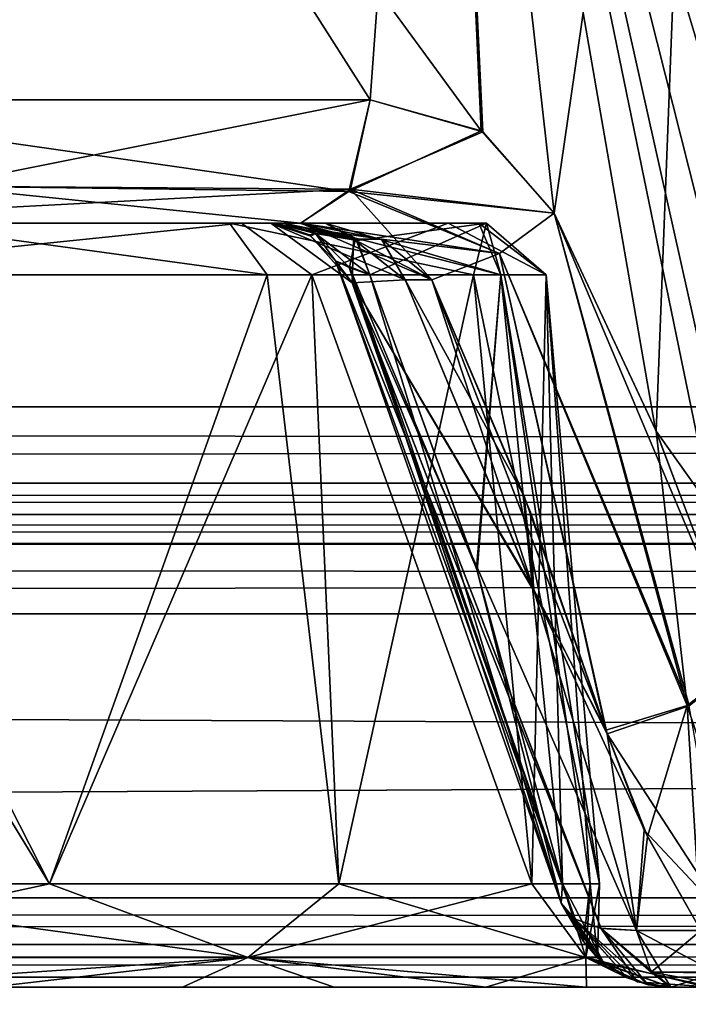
# Model space of a CAD drawing. Header units: inches. Extents: x -10 to 10, y -2.3 to 4.3.
# Tile 517 of 656: x -1.918 to -1.741, y -2.116 to -1.856. Entities that reach past the tile are written whole.
import ezdxf

# ---------------------------------------------------------------- set-up
doc = ezdxf.new("R2010")
doc.units = ezdxf.units.IN
doc.header["$LTSCALE"] = 65.185185
doc.header["$MEASUREMENT"] = 0
for name, color, linetype in [('100', 7, 'CONTINUOUS'), ('123', 7, 'CONTINUOUS'), ('12476', 7, 'CONTINUOUS'), ('12477', 7, 'CONTINUOUS'), ('12478', 7, 'CONTINUOUS'), ('12479', 7, 'CONTINUOUS'), ('12501', 7, 'CONTINUOUS'), ('12502', 7, 'CONTINUOUS'), ('12503', 7, 'CONTINUOUS'), ('28', 7, 'CONTINUOUS'), ('3832', 7, 'CONTINUOUS'), ('3870', 7, 'CONTINUOUS'), ('3914', 7, 'CONTINUOUS'), ('3915', 7, 'CONTINUOUS'), ('3916', 7, 'CONTINUOUS'), ('3917', 7, 'CONTINUOUS'), ('3918', 7, 'CONTINUOUS'), ('3919', 7, 'CONTINUOUS'), ('3920', 7, 'CONTINUOUS'), ('3921', 7, 'CONTINUOUS'), ('3922', 7, 'CONTINUOUS'), ('3923', 7, 'CONTINUOUS'), ('3924', 7, 'CONTINUOUS'), ('3925', 7, 'CONTINUOUS'), ('4267', 7, 'CONTINUOUS'), ('4273', 7, 'CONTINUOUS'), ('4274', 7, 'CONTINUOUS'), ('4275', 7, 'CONTINUOUS'), ('4276', 7, 'CONTINUOUS'), ('51', 7, 'CONTINUOUS'), ('5976', 7, 'CONTINUOUS'), ('5977', 7, 'CONTINUOUS'), ('5978', 7, 'CONTINUOUS'), ('5979', 7, 'CONTINUOUS'), ('5980', 7, 'CONTINUOUS'), ('5981', 7, 'CONTINUOUS'), ('5982', 7, 'CONTINUOUS'), ('5983', 7, 'CONTINUOUS'), ('5984', 7, 'CONTINUOUS'), ('5989', 7, 'CONTINUOUS'), ('6287', 7, 'CONTINUOUS'), ('6288', 7, 'CONTINUOUS'), ('6289', 7, 'CONTINUOUS'), ('6290', 7, 'CONTINUOUS'), ('6291', 7, 'CONTINUOUS'), ('6292', 7, 'CONTINUOUS'), ('6293', 7, 'CONTINUOUS'), ('8585', 7, 'CONTINUOUS'), ('8594', 7, 'CONTINUOUS')]:
    doc.layers.add(name, color=color, linetype=linetype)

msp = doc.modelspace()

# ---------------------------------------------------------------- linework, layer by layer
at = {"layer": '100', "linetype": 'Continuous'}
for points in [[(8.075, -1.95857, -4.05149), (8.075, -1.63343, -4.06853), (-8.075, -1.63343, -4.06853), (8.075, -1.95857, -4.05149)], [(8.075, -1.95857, -4.05149), (-8.075, -1.63343, -4.06853), (-8.075, -1.95857, -4.05149), (8.075, -1.95857, -4.05149)]]:
    msp.add_3dface(points, dxfattribs=at)
at = {"layer": '123', "linetype": 'Continuous'}
for points in [[(8.075, -1.97876, -4.04218), (8.075, -1.95857, -4.05149), (-8.075, -1.97876, -4.04218), (8.075, -1.97876, -4.04218)], [(8.075, -1.95857, -4.05149), (-8.075, -1.95857, -4.05149), (-8.075, -1.97876, -4.04218), (8.075, -1.95857, -4.05149)], [(8.075, -1.987, -4.02153), (8.075, -1.97876, -4.04218), (-8.075, -1.987, -4.02153), (8.075, -1.987, -4.02153)], [(-8.075, -1.987, -4.02153), (8.075, -1.97876, -4.04218), (-8.075, -1.97876, -4.04218), (-8.075, -1.987, -4.02153)]]:
    msp.add_3dface(points, dxfattribs=at)
at = {"layer": '12476', "linetype": 'Continuous'}
for points in [[(-7.49652, -2.10932, -3.78402), (7.49652, -2.10932, 3.78402), (7.49652, -2.10932, -3.78402), (-7.49652, -2.10932, -3.78402)], [(-7.49652, -2.10932, 3.78402), (7.49652, -2.10932, 3.78402), (-7.49652, -2.10932, -3.78402), (-7.49652, -2.10932, 3.78402)]]:
    msp.add_3dface(points, dxfattribs=at)
at = {"layer": '12477', "linetype": 'Continuous'}
for points in [[(-7.49652, -2.08831, 3.77031), (7.49652, -2.10058, 3.77428), (-7.49652, -2.10074, 3.77439), (-7.49652, -2.08831, 3.77031)], [(7.49652, -2.08831, 3.77031), (7.49652, -2.10058, 3.77428), (-7.49652, -2.08831, 3.77031), (7.49652, -2.08831, 3.77031)], [(7.49652, -2.10058, 3.77428), (7.49652, -2.10932, 3.78402), (-7.49652, -2.10074, 3.77439), (7.49652, -2.10058, 3.77428)], [(7.49652, -2.10932, 3.78402), (-7.49652, -2.10932, 3.78402), (-7.49652, -2.10074, 3.77439), (7.49652, -2.10932, 3.78402)]]:
    msp.add_3dface(points, dxfattribs=at)
at = {"layer": '12478', "linetype": 'Continuous'}
for points in [[(7.49489, -2.01331, 3.76638), (-7.49652, -2.08831, 3.77031), (-7.49489, -2.01331, 3.76638), (7.49489, -2.01331, 3.76638)], [(7.49489, -2.01331, 3.76638), (7.49652, -2.08831, 3.77031), (-7.49652, -2.08831, 3.77031), (7.49489, -2.01331, 3.76638)]]:
    msp.add_3dface(points, dxfattribs=at)
at = {"layer": '12479', "linetype": 'Continuous'}
for points in [[(-7.49488, -1.987, 3.79134), (7.49489, -1.99447, 3.77352), (-7.49489, -1.99512, 3.7729), (-7.49488, -1.987, 3.79134)], [(-7.49488, -1.987, 3.79134), (7.49488, -1.987, 3.79134), (7.49489, -1.99447, 3.77352), (-7.49488, -1.987, 3.79134)], [(7.49489, -1.99447, 3.77352), (7.49489, -2.01331, 3.76638), (-7.49489, -1.99512, 3.7729), (7.49489, -1.99447, 3.77352)], [(7.49489, -2.01331, 3.76638), (-7.49489, -2.01331, 3.76638), (-7.49489, -1.99512, 3.7729), (7.49489, -2.01331, 3.76638)]]:
    msp.add_3dface(points, dxfattribs=at)
at = {"layer": '12501', "linetype": 'Continuous'}
for points in [[(7.49652, -2.08831, -3.77031), (-7.49652, -2.10058, -3.77428), (7.49652, -2.10074, -3.77439), (7.49652, -2.08831, -3.77031)], [(-7.49652, -2.08831, -3.77031), (-7.49652, -2.10058, -3.77428), (7.49652, -2.08831, -3.77031), (-7.49652, -2.08831, -3.77031)], [(-7.49652, -2.10058, -3.77428), (-7.49652, -2.10932, -3.78402), (7.49652, -2.10074, -3.77439), (-7.49652, -2.10058, -3.77428)], [(-7.49652, -2.10932, -3.78402), (7.49652, -2.10932, -3.78402), (7.49652, -2.10074, -3.77439), (-7.49652, -2.10932, -3.78402)]]:
    msp.add_3dface(points, dxfattribs=at)
at = {"layer": '12502', "linetype": 'Continuous'}
for points in [[(-7.49489, -2.01331, -3.76638), (-7.49652, -2.08831, -3.77031), (7.49652, -2.08831, -3.77031), (-7.49489, -2.01331, -3.76638)], [(-7.49489, -2.01331, -3.76638), (7.49652, -2.08831, -3.77031), (7.49489, -2.01331, -3.76638), (-7.49489, -2.01331, -3.76638)]]:
    msp.add_3dface(points, dxfattribs=at)
at = {"layer": '12503', "linetype": 'Continuous'}
for points in [[(7.49488, -1.987, -3.79134), (-7.49488, -1.987, -3.79134), (-7.49489, -1.99447, -3.77352), (7.49488, -1.987, -3.79134)], [(7.49488, -1.987, -3.79134), (-7.49489, -1.99447, -3.77352), (7.49489, -1.99512, -3.7729), (7.49488, -1.987, -3.79134)], [(-7.49489, -1.99447, -3.77352), (-7.49489, -2.01331, -3.76638), (7.49489, -1.99512, -3.7729), (-7.49489, -1.99447, -3.77352)], [(-7.49489, -2.01331, -3.76638), (7.49489, -2.01331, -3.76638), (7.49489, -1.99512, -3.7729), (-7.49489, -2.01331, -3.76638)]]:
    msp.add_3dface(points, dxfattribs=at)
at = {"layer": '28', "linetype": 'Continuous'}
for points in [[(8.075, -1.987, -4.02153), (-8.075, -1.987, -4.02153), (8.04453, -1.987, -3.97741), (8.075, -1.987, -4.02153)], [(8.04453, -1.987, -3.97741), (-8.075, -1.987, -4.02153), (7.97221, -1.987, -3.8272), (8.04453, -1.987, -3.97741)], [(7.97221, -1.987, -3.8272), (-8.075, -1.987, -4.02153), (7.49488, -1.987, -3.79134), (7.97221, -1.987, -3.8272)], [(7.49488, -1.987, -3.79134), (-8.075, -1.987, -4.02153), (-7.49488, -1.987, -3.79134), (7.49488, -1.987, -3.79134)], [(-8.075, -1.987, 4.02153), (8.075, -1.987, 4.02153), (-8.04453, -1.987, 3.97741), (-8.075, -1.987, 4.02153)], [(-8.04453, -1.987, 3.97741), (8.075, -1.987, 4.02153), (-7.97221, -1.987, 3.8272), (-8.04453, -1.987, 3.97741)], [(-7.97221, -1.987, 3.8272), (8.075, -1.987, 4.02153), (-7.49488, -1.987, 3.79134), (-7.97221, -1.987, 3.8272)], [(-7.49488, -1.987, 3.79134), (8.075, -1.987, 4.02153), (7.49488, -1.987, 3.79134), (-7.49488, -1.987, 3.79134)]]:
    msp.add_3dface(points, dxfattribs=at)
at = {"layer": '3832', "linetype": 'Continuous'}
for points in [[(-8.075, -1.95857, 4.05149), (-8.075, -1.63343, 4.06853), (8.075, -1.63343, 4.06853), (-8.075, -1.95857, 4.05149)], [(8.075, -1.95857, 4.05149), (-8.075, -1.95857, 4.05149), (8.075, -1.63343, 4.06853), (8.075, -1.95857, 4.05149)]]:
    msp.add_3dface(points, dxfattribs=at)
at = {"layer": '3870', "linetype": 'Continuous'}
for points in [[(-1.87484, -2.112, -4.11834), (-1.92576, -2.112, 4.09744), (-1.9729, -2.112, -4.08825), (-1.87484, -2.112, -4.11834)], [(-1.83482, -2.112, 4.14461), (-1.92576, -2.112, 4.09744), (-1.87484, -2.112, -4.11834), (-1.83482, -2.112, 4.14461)], [(-1.79474, -2.112, -4.18416), (-1.83482, -2.112, 4.14461), (-1.87484, -2.112, -4.11834), (-1.79474, -2.112, -4.18416)], [(-1.76817, -2.112, 4.22339), (-1.83482, -2.112, 4.14461), (-1.79474, -2.112, -4.18416), (-1.76817, -2.112, 4.22339)], [(-1.74592, -2.112, -4.27614), (-1.76817, -2.112, 4.22339), (-1.79474, -2.112, -4.18416), (-1.74592, -2.112, -4.27614)], [(-1.73646, -2.112, 4.32322), (-1.76817, -2.112, 4.22339), (-1.74592, -2.112, -4.27614), (-1.73646, -2.112, 4.32322)], [(-1.74592, -2.112, 4.42785), (-1.73646, -2.112, 4.32322), (-1.72893, -2.112, 4.43416), (-1.74592, -2.112, 4.42785)], [(-1.73485, -2.112, -4.352), (-1.73646, -2.112, 4.32322), (-1.74592, -2.112, -4.27614), (-1.73485, -2.112, -4.352)], [(-1.74592, -2.112, -4.42785), (-1.72893, -2.112, -4.43416), (-1.73485, -2.112, -4.352), (-1.74592, -2.112, -4.42785)]]:
    msp.add_3dface(points, dxfattribs=at)
at = {"layer": '3914', "linetype": 'Continuous'}
for points in [[(-1.84073, -1.92369, -4.19851), (-1.99183, -1.92369, -4.13095), (-1.85929, -1.91, -4.20127), (-1.84073, -1.92369, -4.19851)], [(-1.85929, -1.91, -4.20127), (-1.99183, -1.92369, -4.13095), (-1.94714, -1.91, -4.15264), (-1.85929, -1.91, -4.20127)], [(-1.80474, -1.91, -4.28557), (-1.84073, -1.92369, -4.19851), (-1.85929, -1.91, -4.20127), (-1.80474, -1.91, -4.28557)], [(-1.7788, -1.92369, -4.352), (-1.84073, -1.92369, -4.19851), (-1.80474, -1.91, -4.28557), (-1.7788, -1.92369, -4.352)], [(-1.82922, -1.91394, -4.48489), (-1.79078, -1.92369, -4.42381), (-1.83722, -1.91, -4.47867), (-1.82922, -1.91394, -4.48489)], [(-1.83722, -1.91, -4.47867), (-1.79078, -1.92369, -4.42381), (-1.79661, -1.91, -4.38594), (-1.83722, -1.91, -4.47867)], [(-1.79661, -1.91, -4.38594), (-1.7788, -1.92369, -4.352), (-1.80474, -1.91, -4.28557), (-1.79661, -1.91, -4.38594)], [(-1.79078, -1.92369, -4.42381), (-1.7788, -1.92369, -4.352), (-1.79661, -1.91, -4.38594), (-1.79078, -1.92369, -4.42381)], [(-1.82543, -1.92369, -4.48784), (-1.79078, -1.92369, -4.42381), (-1.82922, -1.91394, -4.48489), (-1.82543, -1.92369, -4.48784)]]:
    msp.add_3dface(points, dxfattribs=at)
at = {"layer": '3915', "linetype": 'Continuous'}
for points in [[(-2, -2.08461, -4.11672), (-1.99183, -1.92369, -4.13095), (-1.90996, -2.08461, -4.13463), (-2, -2.08461, -4.11672)], [(-1.99183, -1.92369, -4.13095), (-1.84073, -1.92369, -4.19851), (-1.90996, -2.08461, -4.13463), (-1.99183, -1.92369, -4.13095)], [(-1.90996, -2.08461, -4.13463), (-1.84073, -1.92369, -4.19851), (-1.83363, -2.08461, -4.18563), (-1.90996, -2.08461, -4.13463)], [(-1.84073, -1.92369, -4.19851), (-1.7788, -1.92369, -4.352), (-1.78263, -2.08461, -4.26196), (-1.84073, -1.92369, -4.19851)], [(-1.83363, -2.08461, -4.18563), (-1.84073, -1.92369, -4.19851), (-1.78263, -2.08461, -4.26196), (-1.83363, -2.08461, -4.18563)], [(-1.79078, -1.92369, -4.42381), (-1.82543, -1.92369, -4.48784), (-1.79727, -2.00129, -4.4563), (-1.79078, -1.92369, -4.42381)], [(-1.77456, -2.08461, -4.41931), (-1.79078, -1.92369, -4.42381), (-1.79727, -2.00129, -4.4563), (-1.77456, -2.08461, -4.41931)], [(-1.7788, -1.92369, -4.352), (-1.79078, -1.92369, -4.42381), (-1.76472, -2.08461, -4.352), (-1.7788, -1.92369, -4.352)], [(-1.76472, -2.08461, -4.352), (-1.79078, -1.92369, -4.42381), (-1.76719, -2.08461, -4.38601), (-1.76472, -2.08461, -4.352)], [(-1.76719, -2.08461, -4.38601), (-1.79078, -1.92369, -4.42381), (-1.77456, -2.08461, -4.41931), (-1.76719, -2.08461, -4.38601)], [(-1.78263, -2.08461, -4.26196), (-1.7788, -1.92369, -4.352), (-1.76472, -2.08461, -4.352), (-1.78263, -2.08461, -4.26196)]]:
    msp.add_3dface(points, dxfattribs=at)
at = {"layer": '3916', "linetype": 'Continuous'}
for points in [[(-2, -2.08461, -4.11672), (-1.90996, -2.08461, -4.13463), (-2, -2.10412, -4.10711), (-2, -2.08461, -4.11672)], [(-1.90996, -2.08461, -4.13463), (-1.85765, -2.10412, -4.15273), (-2, -2.10412, -4.10711), (-1.90996, -2.08461, -4.13463)], [(-1.90996, -2.08461, -4.13463), (-1.83363, -2.08461, -4.18563), (-1.85765, -2.10412, -4.15273), (-1.90996, -2.08461, -4.13463)], [(-1.83363, -2.08461, -4.18563), (-1.78263, -2.08461, -4.26196), (-1.85765, -2.10412, -4.15273), (-1.83363, -2.08461, -4.18563)], [(-1.78263, -2.08461, -4.26196), (-1.76833, -2.10412, -4.2726), (-1.85765, -2.10412, -4.15273), (-1.78263, -2.08461, -4.26196)], [(-1.78263, -2.08461, -4.26196), (-1.76472, -2.08461, -4.352), (-1.76833, -2.10412, -4.2726), (-1.78263, -2.08461, -4.26196)], [(-1.76719, -2.08461, -4.38601), (-1.77456, -2.08461, -4.41931), (-1.76833, -2.10412, -4.2726), (-1.76719, -2.08461, -4.38601)], [(-1.77456, -2.08461, -4.41931), (-1.76361, -2.10565, -4.42257), (-1.76833, -2.10412, -4.2726), (-1.77456, -2.08461, -4.41931)], [(-1.76472, -2.08461, -4.352), (-1.76719, -2.08461, -4.38601), (-1.76833, -2.10412, -4.2726), (-1.76472, -2.08461, -4.352)], [(-1.85765, -2.10412, -4.15273), (-1.9729, -2.112, -4.08825), (-2, -2.10412, -4.10711), (-1.85765, -2.10412, -4.15273)], [(-1.87484, -2.112, -4.11834), (-1.9729, -2.112, -4.08825), (-1.85765, -2.10412, -4.15273), (-1.87484, -2.112, -4.11834)], [(-1.79474, -2.112, -4.18416), (-1.87484, -2.112, -4.11834), (-1.85765, -2.10412, -4.15273), (-1.79474, -2.112, -4.18416)], [(-1.76833, -2.10412, -4.2726), (-1.79474, -2.112, -4.18416), (-1.85765, -2.10412, -4.15273), (-1.76833, -2.10412, -4.2726)], [(-1.74592, -2.112, -4.27614), (-1.79474, -2.112, -4.18416), (-1.76833, -2.10412, -4.2726), (-1.74592, -2.112, -4.27614)], [(-1.76361, -2.10565, -4.42257), (-1.74592, -2.112, -4.27614), (-1.76833, -2.10412, -4.2726), (-1.76361, -2.10565, -4.42257)], [(-1.73485, -2.112, -4.352), (-1.74592, -2.112, -4.27614), (-1.76361, -2.10565, -4.42257), (-1.73485, -2.112, -4.352)], [(-1.75478, -2.11054, -4.42521), (-1.73485, -2.112, -4.352), (-1.76361, -2.10565, -4.42257), (-1.75478, -2.11054, -4.42521)], [(-1.74592, -2.112, -4.42785), (-1.73485, -2.112, -4.352), (-1.75478, -2.11054, -4.42521), (-1.74592, -2.112, -4.42785)]]:
    msp.add_3dface(points, dxfattribs=at)
at = {"layer": '3917', "linetype": 'Continuous'}
for points in [[(-1.76361, -2.10565, -4.42257), (-1.77456, -2.08461, -4.41931), (-1.77487, -2.08976, -4.42898), (-1.76361, -2.10565, -4.42257)], [(-1.77132, -2.09388, -4.43851), (-1.76361, -2.10565, -4.42257), (-1.77487, -2.08976, -4.42898), (-1.77132, -2.09388, -4.43851)], [(-1.75478, -2.11054, -4.42521), (-1.76361, -2.10565, -4.42257), (-1.77132, -2.09388, -4.43851), (-1.75478, -2.11054, -4.42521)], [(-1.76438, -2.0964, -4.44662), (-1.75478, -2.11054, -4.42521), (-1.77132, -2.09388, -4.43851), (-1.76438, -2.0964, -4.44662)], [(-1.74592, -2.112, -4.42785), (-1.75478, -2.11054, -4.42521), (-1.76438, -2.0964, -4.44662), (-1.74592, -2.112, -4.42785)], [(-1.75496, -2.097, -4.45221), (-1.74592, -2.112, -4.42785), (-1.76438, -2.0964, -4.44662), (-1.75496, -2.097, -4.45221)], [(-1.74592, -2.112, -4.42785), (-1.75496, -2.097, -4.45221), (-1.75113, -2.108, -4.44189), (-1.74592, -2.112, -4.42785)]]:
    msp.add_3dface(points, dxfattribs=at)
at = {"layer": '3918', "linetype": 'Continuous'}
for points in [[(-1.77132, -2.09388, -4.43851), (-1.77487, -2.08976, -4.42898), (-1.83444, -1.92, -4.50418), (-1.77132, -2.09388, -4.43851)], [(-1.77132, -2.09388, -4.43851), (-1.83444, -1.92, -4.50418), (-1.83003, -1.92578, -4.52211), (-1.77132, -2.09388, -4.43851)], [(-1.83444, -1.92, -4.50418), (-1.77487, -2.08976, -4.42898), (-1.83079, -1.92175, -4.49579), (-1.83444, -1.92, -4.50418)], [(-1.79727, -2.00129, -4.4563), (-1.82543, -1.92369, -4.48784), (-1.83079, -1.92175, -4.49579), (-1.79727, -2.00129, -4.4563)], [(-1.77456, -2.08461, -4.41931), (-1.79727, -2.00129, -4.4563), (-1.83079, -1.92175, -4.49579), (-1.77456, -2.08461, -4.41931)], [(-1.77487, -2.08976, -4.42898), (-1.77456, -2.08461, -4.41931), (-1.83079, -1.92175, -4.49579), (-1.77487, -2.08976, -4.42898)], [(-1.81605, -1.925, -4.53546), (-1.78198, -2.00733, -4.49741), (-1.83003, -1.92578, -4.52211), (-1.81605, -1.925, -4.53546)], [(-1.75496, -2.097, -4.45221), (-1.76438, -2.0964, -4.44662), (-1.83003, -1.92578, -4.52211), (-1.75496, -2.097, -4.45221)], [(-1.78198, -2.00733, -4.49741), (-1.75496, -2.097, -4.45221), (-1.83003, -1.92578, -4.52211), (-1.78198, -2.00733, -4.49741)], [(-1.76438, -2.0964, -4.44662), (-1.77132, -2.09388, -4.43851), (-1.83003, -1.92578, -4.52211), (-1.76438, -2.0964, -4.44662)]]:
    msp.add_3dface(points, dxfattribs=at)
at = {"layer": '3919', "linetype": 'Continuous'}
for points in [[(-1.83975, -1.91275, -4.50283), (-1.82922, -1.91394, -4.48489), (-1.84815, -1.91, -4.50071), (-1.83975, -1.91275, -4.50283)], [(-1.84815, -1.91, -4.50071), (-1.82922, -1.91394, -4.48489), (-1.84403, -1.91, -4.48955), (-1.84815, -1.91, -4.50071)], [(-1.82922, -1.91394, -4.48489), (-1.83722, -1.91, -4.47867), (-1.84403, -1.91, -4.48955), (-1.82922, -1.91394, -4.48489)], [(-1.83079, -1.92175, -4.49579), (-1.82922, -1.91394, -4.48489), (-1.83975, -1.91275, -4.50283), (-1.83079, -1.92175, -4.49579)], [(-1.83444, -1.92, -4.50418), (-1.83079, -1.92175, -4.49579), (-1.83975, -1.91275, -4.50283), (-1.83444, -1.92, -4.50418)], [(-1.82543, -1.92369, -4.48784), (-1.82922, -1.91394, -4.48489), (-1.83079, -1.92175, -4.49579), (-1.82543, -1.92369, -4.48784)]]:
    msp.add_3dface(points, dxfattribs=at)
at = {"layer": '3920', "linetype": 'Continuous'}
for points in [[(-1.85152, -1.91, -4.55), (-1.84138, -1.91313, -4.52617), (-1.85051, -1.91, -4.52356), (-1.85152, -1.91, -4.55)], [(-1.83975, -1.91275, -4.50283), (-1.84815, -1.91, -4.50071), (-1.85051, -1.91, -4.52356), (-1.83975, -1.91275, -4.50283)], [(-1.84138, -1.91313, -4.52617), (-1.83975, -1.91275, -4.50283), (-1.85051, -1.91, -4.52356), (-1.84138, -1.91313, -4.52617)], [(-1.83444, -1.92, -4.50418), (-1.83975, -1.91275, -4.50283), (-1.84138, -1.91313, -4.52617), (-1.83444, -1.92, -4.50418)]]:
    msp.add_3dface(points, dxfattribs=at)
at = {"layer": '3921', "linetype": 'Continuous'}
for points in [[(-2.16278, -1.91, -4.47867), (-1.79661, -1.91, -4.38594), (-2.20539, -1.91, -4.33351), (-2.16278, -1.91, -4.47867)], [(-1.79661, -1.91, -4.38594), (-1.80474, -1.91, -4.28557), (-2.20539, -1.91, -4.33351), (-1.79661, -1.91, -4.38594)], [(-1.80474, -1.91, -4.28557), (-1.85929, -1.91, -4.20127), (-2.20539, -1.91, -4.33351), (-1.80474, -1.91, -4.28557)], [(-1.85929, -1.91, -4.20127), (-2.13754, -1.91, -4.1983), (-2.20539, -1.91, -4.33351), (-1.85929, -1.91, -4.20127)], [(-2.16278, -1.91, -4.47867), (-2.15599, -1.91, -4.48951), (-1.83722, -1.91, -4.47867), (-2.16278, -1.91, -4.47867)], [(-2.16278, -1.91, -4.47867), (-1.83722, -1.91, -4.47867), (-1.79661, -1.91, -4.38594), (-2.16278, -1.91, -4.47867)], [(-1.84365, -1.91, -4.55292), (-1.85152, -1.91, -4.55), (-2.15633, -1.91, -4.55292), (-1.84365, -1.91, -4.55292)], [(-2.15633, -1.91, -4.55292), (-1.85152, -1.91, -4.55), (-2.14848, -1.91, -4.55001), (-2.15633, -1.91, -4.55292)], [(-2.00003, -1.91, -4.60659), (-1.84365, -1.91, -4.55292), (-2.15633, -1.91, -4.55292), (-2.00003, -1.91, -4.60659)], [(-2.15599, -1.91, -4.48951), (-2.15185, -1.91, -4.50071), (-1.84403, -1.91, -4.48955), (-2.15599, -1.91, -4.48951)], [(-1.83722, -1.91, -4.47867), (-2.15599, -1.91, -4.48951), (-1.84403, -1.91, -4.48955), (-1.83722, -1.91, -4.47867)], [(-2.15185, -1.91, -4.50071), (-1.84815, -1.91, -4.50071), (-1.84403, -1.91, -4.48955), (-2.15185, -1.91, -4.50071)], [(-1.84815, -1.91, -4.50071), (-2.15185, -1.91, -4.50071), (-2.14949, -1.91, -4.52397), (-1.84815, -1.91, -4.50071)], [(-1.85051, -1.91, -4.52356), (-1.84815, -1.91, -4.50071), (-2.14949, -1.91, -4.52397), (-1.85051, -1.91, -4.52356)], [(-1.85152, -1.91, -4.55), (-1.85051, -1.91, -4.52356), (-2.14949, -1.91, -4.52397), (-1.85152, -1.91, -4.55)], [(-2.14848, -1.91, -4.55001), (-1.85152, -1.91, -4.55), (-2.14949, -1.91, -4.52397), (-2.14848, -1.91, -4.55001)], [(-1.85929, -1.91, -4.20127), (-1.94714, -1.91, -4.15264), (-2.13754, -1.91, -4.1983), (-1.85929, -1.91, -4.20127)]]:
    msp.add_3dface(points, dxfattribs=at)
at = {"layer": '3922', "linetype": 'Continuous'}
for points in [[(-1.85152, -1.91, -4.55), (-1.84365, -1.91, -4.55292), (-1.82236, -1.91422, -4.54446), (-1.85152, -1.91, -4.55)], [(-1.82971, -1.9142, -4.54178), (-1.85152, -1.91, -4.55), (-1.82236, -1.91422, -4.54446), (-1.82971, -1.9142, -4.54178)], [(-1.81605, -1.925, -4.53546), (-1.82971, -1.9142, -4.54178), (-1.80902, -1.925, -4.53807), (-1.81605, -1.925, -4.53546)], [(-1.80902, -1.925, -4.53807), (-1.82971, -1.9142, -4.54178), (-1.82236, -1.91422, -4.54446), (-1.80902, -1.925, -4.53807)]]:
    msp.add_3dface(points, dxfattribs=at)
at = {"layer": '3923', "linetype": 'Continuous'}
for points in [[(-1.83003, -1.92578, -4.52211), (-1.84138, -1.91313, -4.52617), (-1.85152, -1.91, -4.55), (-1.83003, -1.92578, -4.52211)], [(-1.83003, -1.92578, -4.52211), (-1.85152, -1.91, -4.55), (-1.82971, -1.9142, -4.54178), (-1.83003, -1.92578, -4.52211)], [(-1.83003, -1.92578, -4.52211), (-1.83444, -1.92, -4.50418), (-1.84138, -1.91313, -4.52617), (-1.83003, -1.92578, -4.52211)], [(-1.81605, -1.925, -4.53546), (-1.83003, -1.92578, -4.52211), (-1.82971, -1.9142, -4.54178), (-1.81605, -1.925, -4.53546)]]:
    msp.add_3dface(points, dxfattribs=at)
at = {"layer": '3924', "linetype": 'Continuous'}
for points in [[(-1.78198, -2.00733, -4.49741), (-1.81605, -1.925, -4.53546), (-1.78461, -1.98214, -4.51194), (-1.78198, -2.00733, -4.49741)], [(-1.81605, -1.925, -4.53546), (-1.80902, -1.925, -4.53807), (-1.78461, -1.98214, -4.51194), (-1.81605, -1.925, -4.53546)], [(-1.76306, -2.04405, -4.48182), (-1.78198, -2.00733, -4.49741), (-1.78461, -1.98214, -4.51194), (-1.76306, -2.04405, -4.48182)], [(-1.75496, -2.097, -4.45221), (-1.78198, -2.00733, -4.49741), (-1.75204, -2.07212, -4.46862), (-1.75496, -2.097, -4.45221)], [(-1.75204, -2.07212, -4.46862), (-1.78198, -2.00733, -4.49741), (-1.76306, -2.04405, -4.48182), (-1.75204, -2.07212, -4.46862)], [(-1.73797, -2.097, -4.45852), (-1.75496, -2.097, -4.45221), (-1.75204, -2.07212, -4.46862), (-1.73797, -2.097, -4.45852)]]:
    msp.add_3dface(points, dxfattribs=at)
at = {"layer": '3925', "linetype": 'Continuous'}
for points in [[(-1.75113, -2.108, -4.44189), (-1.75496, -2.097, -4.45221), (-1.73415, -2.10797, -4.44824), (-1.75113, -2.108, -4.44189)], [(-1.75496, -2.097, -4.45221), (-1.73797, -2.097, -4.45852), (-1.73415, -2.10797, -4.44824), (-1.75496, -2.097, -4.45221)], [(-1.72893, -2.112, -4.43416), (-1.75113, -2.108, -4.44189), (-1.73415, -2.10797, -4.44824), (-1.72893, -2.112, -4.43416)], [(-1.72893, -2.112, -4.43416), (-1.74592, -2.112, -4.42785), (-1.75113, -2.108, -4.44189), (-1.72893, -2.112, -4.43416)]]:
    msp.add_3dface(points, dxfattribs=at)
at = {"layer": '4267', "linetype": 'Continuous'}
for points in [[(-2.00003, -1.87739, -4.63647), (-1.98132, -1.63239, -4.61437), (-1.8253, -1.87739, -4.57651), (-2.00003, -1.87739, -4.63647)], [(-1.98132, -1.63239, -4.61437), (-1.80751, -1.63239, -4.53127), (-1.8253, -1.87739, -4.57651), (-1.98132, -1.63239, -4.61437)], [(-1.8253, -1.87739, -4.57651), (-1.80751, -1.63239, -4.53127), (-1.79556, -1.88587, -4.55087), (-1.8253, -1.87739, -4.57651)], [(-1.80751, -1.63239, -4.53127), (-1.73696, -1.63239, -4.352), (-1.77674, -1.90739, -4.5325), (-1.80751, -1.63239, -4.53127)], [(-1.79556, -1.88587, -4.55087), (-1.80751, -1.63239, -4.53127), (-1.77674, -1.90739, -4.5325), (-1.79556, -1.88587, -4.55087)], [(-1.77674, -1.90739, -4.5325), (-1.73696, -1.63239, -4.352), (-1.74978, -1.96499, -4.50279), (-1.77674, -1.90739, -4.5325)], [(-1.74978, -1.96499, -4.50279), (-1.73696, -1.63239, -4.352), (-1.72599, -1.99838, -4.46144), (-1.74978, -1.96499, -4.50279)], [(-1.7267, -2.02619, -4.46952), (-1.74978, -1.96499, -4.50279), (-1.72599, -1.99838, -4.46144), (-1.7267, -2.02619, -4.46952)]]:
    msp.add_3dface(points, dxfattribs=at)
at = {"layer": '4273', "linetype": 'Continuous'}
for points in [[(-2.00003, -1.87739, -4.63647), (-1.8253, -1.87739, -4.57651), (-1.9395, -1.90027, -4.62201), (-2.00003, -1.87739, -4.63647)], [(-1.9395, -1.90027, -4.62201), (-1.8253, -1.87739, -4.57651), (-1.8305, -1.901, -4.56983), (-1.9395, -1.90027, -4.62201)], [(-2.00003, -1.91, -4.60659), (-1.9395, -1.90027, -4.62201), (-1.8305, -1.901, -4.56983), (-2.00003, -1.91, -4.60659)], [(-1.84365, -1.91, -4.55292), (-2.00003, -1.91, -4.60659), (-1.8305, -1.901, -4.56983), (-1.84365, -1.91, -4.55292)]]:
    msp.add_3dface(points, dxfattribs=at)
at = {"layer": '4274', "linetype": 'Continuous'}
for points in [[(-1.8253, -1.87739, -4.57651), (-1.79556, -1.88587, -4.55087), (-1.8305, -1.901, -4.56983), (-1.8253, -1.87739, -4.57651)], [(-1.79556, -1.88587, -4.55087), (-1.77674, -1.90739, -4.5325), (-1.8305, -1.901, -4.56983), (-1.79556, -1.88587, -4.55087)], [(-1.80902, -1.925, -4.53807), (-1.84365, -1.91, -4.55292), (-1.8305, -1.901, -4.56983), (-1.80902, -1.925, -4.53807)], [(-1.80902, -1.925, -4.53807), (-1.8305, -1.901, -4.56983), (-1.79118, -1.91803, -4.54125), (-1.80902, -1.925, -4.53807)], [(-1.8305, -1.901, -4.56983), (-1.77674, -1.90739, -4.5325), (-1.79118, -1.91803, -4.54125), (-1.8305, -1.901, -4.56983)], [(-1.84365, -1.91, -4.55292), (-1.80902, -1.925, -4.53807), (-1.82236, -1.91422, -4.54446), (-1.84365, -1.91, -4.55292)]]:
    msp.add_3dface(points, dxfattribs=at)
at = {"layer": '4275', "linetype": 'Continuous'}
for points in [[(-1.79118, -1.91803, -4.54125), (-1.77674, -1.90739, -4.5325), (-1.74158, -2.03748, -4.48342), (-1.79118, -1.91803, -4.54125)], [(-1.77674, -1.90739, -4.5325), (-1.74978, -1.96499, -4.50279), (-1.74158, -2.03748, -4.48342), (-1.77674, -1.90739, -4.5325)], [(-1.76306, -2.04405, -4.48182), (-1.80902, -1.925, -4.53807), (-1.79118, -1.91803, -4.54125), (-1.76306, -2.04405, -4.48182)], [(-1.76306, -2.04405, -4.48182), (-1.79118, -1.91803, -4.54125), (-1.74158, -2.03748, -4.48342), (-1.76306, -2.04405, -4.48182)], [(-1.80902, -1.925, -4.53807), (-1.76306, -2.04405, -4.48182), (-1.78461, -1.98214, -4.51194), (-1.80902, -1.925, -4.53807)], [(-1.74978, -1.96499, -4.50279), (-1.7267, -2.02619, -4.46952), (-1.74158, -2.03748, -4.48342), (-1.74978, -1.96499, -4.50279)]]:
    msp.add_3dface(points, dxfattribs=at)
at = {"layer": '4276', "linetype": 'Continuous'}
for points in [[(-1.7267, -2.02619, -4.46952), (-1.7243, -2.08944, -4.46286), (-1.74158, -2.03748, -4.48342), (-1.7267, -2.02619, -4.46952)], [(-1.75204, -2.07212, -4.46862), (-1.76306, -2.04405, -4.48182), (-1.74158, -2.03748, -4.48342), (-1.75204, -2.07212, -4.46862)], [(-1.73797, -2.097, -4.45852), (-1.75204, -2.07212, -4.46862), (-1.74158, -2.03748, -4.48342), (-1.73797, -2.097, -4.45852)], [(-1.7243, -2.08944, -4.46286), (-1.73797, -2.097, -4.45852), (-1.74158, -2.03748, -4.48342), (-1.7243, -2.08944, -4.46286)]]:
    msp.add_3dface(points, dxfattribs=at)
at = {"layer": '51', "linetype": 'Continuous'}
for points in [[(-8.075, -1.97876, 4.04218), (-8.075, -1.95857, 4.05149), (8.075, -1.97876, 4.04218), (-8.075, -1.97876, 4.04218)], [(8.075, -1.97876, 4.04218), (-8.075, -1.95857, 4.05149), (8.075, -1.95857, 4.05149), (8.075, -1.97876, 4.04218)], [(8.075, -1.987, 4.02153), (-8.075, -1.987, 4.02153), (-8.075, -1.97876, 4.04218), (8.075, -1.987, 4.02153)], [(8.075, -1.987, 4.02153), (-8.075, -1.97876, 4.04218), (8.075, -1.97876, 4.04218), (8.075, -1.987, 4.02153)]]:
    msp.add_3dface(points, dxfattribs=at)
at = {"layer": '5976', "linetype": 'Continuous'}
for points in [[(-1.76273, -2.04501, 4.48135), (-1.73122, -2.09365, 4.46171), (-1.74104, -2.03755, 4.48313), (-1.76273, -2.04501, 4.48135)], [(-1.75294, -2.07044, 4.46932), (-1.73122, -2.09365, 4.46171), (-1.76273, -2.04501, 4.48135), (-1.75294, -2.07044, 4.46932)], [(-1.73797, -2.097, 4.45852), (-1.73122, -2.09365, 4.46171), (-1.75294, -2.07044, 4.46932), (-1.73797, -2.097, 4.45852)]]:
    msp.add_3dface(points, dxfattribs=at)
at = {"layer": '5977', "linetype": 'Continuous'}
for points in [[(-1.81605, -1.925, 4.53546), (-1.78218, -2.00678, 4.49767), (-1.80902, -1.925, 4.53807), (-1.81605, -1.925, 4.53546)], [(-1.80902, -1.925, 4.53807), (-1.78218, -2.00678, 4.49767), (-1.78294, -1.98639, 4.50994), (-1.80902, -1.925, 4.53807)], [(-1.78218, -2.00678, 4.49767), (-1.76273, -2.04501, 4.48135), (-1.78294, -1.98639, 4.50994), (-1.78218, -2.00678, 4.49767)], [(-1.75496, -2.097, 4.45221), (-1.76273, -2.04501, 4.48135), (-1.78218, -2.00678, 4.49767), (-1.75496, -2.097, 4.45221)], [(-1.75294, -2.07044, 4.46932), (-1.76273, -2.04501, 4.48135), (-1.75496, -2.097, 4.45221), (-1.75294, -2.07044, 4.46932)], [(-1.73797, -2.097, 4.45852), (-1.75294, -2.07044, 4.46932), (-1.75496, -2.097, 4.45221), (-1.73797, -2.097, 4.45852)]]:
    msp.add_3dface(points, dxfattribs=at)
at = {"layer": '5978', "linetype": 'Continuous'}
for points in [[(-1.73797, -2.097, 4.45852), (-1.75496, -2.097, 4.45221), (-1.75113, -2.10799, 4.44191), (-1.73797, -2.097, 4.45852)], [(-1.73402, -2.10819, 4.44787), (-1.73797, -2.097, 4.45852), (-1.75113, -2.10799, 4.44191), (-1.73402, -2.10819, 4.44787)], [(-1.74592, -2.112, 4.42785), (-1.73402, -2.10819, 4.44787), (-1.75113, -2.10799, 4.44191), (-1.74592, -2.112, 4.42785)], [(-1.74592, -2.112, 4.42785), (-1.72893, -2.112, 4.43416), (-1.73402, -2.10819, 4.44787), (-1.74592, -2.112, 4.42785)]]:
    msp.add_3dface(points, dxfattribs=at)
at = {"layer": '5979', "linetype": 'Continuous'}
for points in [[(-1.77487, -2.08976, 4.42898), (-1.77456, -2.08461, 4.41931), (-1.76899, -2.0999, 4.42096), (-1.77487, -2.08976, 4.42898)], [(-1.77132, -2.09388, 4.43851), (-1.77487, -2.08976, 4.42898), (-1.75748, -2.10947, 4.4244), (-1.77132, -2.09388, 4.43851)], [(-1.75748, -2.10947, 4.4244), (-1.77487, -2.08976, 4.42898), (-1.76526, -2.1042, 4.42211), (-1.75748, -2.10947, 4.4244)], [(-1.76526, -2.1042, 4.42211), (-1.77487, -2.08976, 4.42898), (-1.76899, -2.0999, 4.42096), (-1.76526, -2.1042, 4.42211)], [(-1.76435, -2.09641, 4.44664), (-1.77132, -2.09388, 4.43851), (-1.75193, -2.11134, 4.42606), (-1.76435, -2.09641, 4.44664)], [(-1.75193, -2.11134, 4.42606), (-1.77132, -2.09388, 4.43851), (-1.75748, -2.10947, 4.4244), (-1.75193, -2.11134, 4.42606)], [(-1.74592, -2.112, 4.42785), (-1.75113, -2.10799, 4.44191), (-1.76435, -2.09641, 4.44664), (-1.74592, -2.112, 4.42785)], [(-1.74592, -2.112, 4.42785), (-1.76435, -2.09641, 4.44664), (-1.75193, -2.11134, 4.42606), (-1.74592, -2.112, 4.42785)], [(-1.75113, -2.10799, 4.44191), (-1.75496, -2.097, 4.45221), (-1.76435, -2.09641, 4.44664), (-1.75113, -2.10799, 4.44191)]]:
    msp.add_3dface(points, dxfattribs=at)
at = {"layer": '5980', "linetype": 'Continuous'}
for points in [[(-1.77487, -2.08976, 4.42898), (-1.77132, -2.09388, 4.43851), (-1.83444, -1.92, 4.50418), (-1.77487, -2.08976, 4.42898)], [(-1.83084, -1.92173, 4.49588), (-1.77487, -2.08976, 4.42898), (-1.83444, -1.92, 4.50418), (-1.83084, -1.92173, 4.49588)], [(-1.77132, -2.09388, 4.43851), (-1.76435, -2.09641, 4.44664), (-1.83444, -1.92, 4.50418), (-1.77132, -2.09388, 4.43851)], [(-1.83444, -1.92, 4.50418), (-1.76435, -2.09641, 4.44664), (-1.83004, -1.92578, 4.52209), (-1.83444, -1.92, 4.50418)], [(-1.82543, -1.92369, 4.48784), (-1.77487, -2.08976, 4.42898), (-1.83084, -1.92173, 4.49588), (-1.82543, -1.92369, 4.48784)], [(-1.78218, -2.00678, 4.49767), (-1.81605, -1.925, 4.53546), (-1.83004, -1.92578, 4.52209), (-1.78218, -2.00678, 4.49767)], [(-1.75496, -2.097, 4.45221), (-1.78218, -2.00678, 4.49767), (-1.83004, -1.92578, 4.52209), (-1.75496, -2.097, 4.45221)], [(-1.76435, -2.09641, 4.44664), (-1.75496, -2.097, 4.45221), (-1.83004, -1.92578, 4.52209), (-1.76435, -2.09641, 4.44664)], [(-1.77487, -2.08976, 4.42898), (-1.82543, -1.92369, 4.48784), (-1.79708, -2.00188, 4.45605), (-1.77487, -2.08976, 4.42898)], [(-1.77456, -2.08461, 4.41931), (-1.77487, -2.08976, 4.42898), (-1.79708, -2.00188, 4.45605), (-1.77456, -2.08461, 4.41931)]]:
    msp.add_3dface(points, dxfattribs=at)
at = {"layer": '5981', "linetype": 'Continuous'}
for points in [[(-1.84401, -1.91, 4.48951), (-1.82871, -1.91457, 4.48529), (-1.84815, -1.91, 4.50071), (-1.84401, -1.91, 4.48951)], [(-1.84815, -1.91, 4.50071), (-1.82871, -1.91457, 4.48529), (-1.83975, -1.91275, 4.50283), (-1.84815, -1.91, 4.50071)], [(-1.83722, -1.91, 4.47867), (-1.82871, -1.91457, 4.48529), (-1.84401, -1.91, 4.48951), (-1.83722, -1.91, 4.47867)], [(-1.82543, -1.92369, 4.48784), (-1.83444, -1.92, 4.50418), (-1.83975, -1.91275, 4.50283), (-1.82543, -1.92369, 4.48784)], [(-1.82871, -1.91457, 4.48529), (-1.82543, -1.92369, 4.48784), (-1.83975, -1.91275, 4.50283), (-1.82871, -1.91457, 4.48529)], [(-1.82543, -1.92369, 4.48784), (-1.83084, -1.92173, 4.49588), (-1.83444, -1.92, 4.50418), (-1.82543, -1.92369, 4.48784)]]:
    msp.add_3dface(points, dxfattribs=at)
at = {"layer": '5982', "linetype": 'Continuous'}
for points in [[(-2.00817, -1.92369, 4.13095), (-1.85249, -1.92369, 4.18717), (-1.95218, -1.91, 4.15142), (-2.00817, -1.92369, 4.13095)], [(-1.95218, -1.91, 4.15142), (-1.85249, -1.92369, 4.18717), (-1.86246, -1.91, 4.1983), (-1.95218, -1.91, 4.15142)], [(-1.85249, -1.92369, 4.18717), (-1.79806, -1.92369, 4.26172), (-1.86246, -1.91, 4.1983), (-1.85249, -1.92369, 4.18717)], [(-1.86246, -1.91, 4.1983), (-1.79806, -1.92369, 4.26172), (-1.79461, -1.91, 4.33351), (-1.86246, -1.91, 4.1983)], [(-1.82871, -1.91457, 4.48529), (-1.83722, -1.91, 4.47867), (-1.79461, -1.91, 4.33351), (-1.82871, -1.91457, 4.48529)], [(-1.82543, -1.92369, 4.48784), (-1.82871, -1.91457, 4.48529), (-1.79461, -1.91, 4.33351), (-1.82543, -1.92369, 4.48784)], [(-1.79078, -1.92369, 4.42381), (-1.82543, -1.92369, 4.48784), (-1.79461, -1.91, 4.33351), (-1.79078, -1.92369, 4.42381)], [(-1.79806, -1.92369, 4.26172), (-1.7788, -1.92369, 4.352), (-1.79461, -1.91, 4.33351), (-1.79806, -1.92369, 4.26172)], [(-1.7788, -1.92369, 4.352), (-1.79078, -1.92369, 4.42381), (-1.79461, -1.91, 4.33351), (-1.7788, -1.92369, 4.352)]]:
    msp.add_3dface(points, dxfattribs=at)
at = {"layer": '5983', "linetype": 'Continuous'}
for points in [[(-1.85249, -1.92369, 4.18717), (-2.00817, -1.92369, 4.13095), (-1.90996, -2.08461, 4.13463), (-1.85249, -1.92369, 4.18717)], [(-1.90996, -2.08461, 4.13463), (-2.00817, -1.92369, 4.13095), (-2, -2.08461, 4.11672), (-1.90996, -2.08461, 4.13463)], [(-1.83363, -2.08461, 4.18563), (-1.85249, -1.92369, 4.18717), (-1.90996, -2.08461, 4.13463), (-1.83363, -2.08461, 4.18563)], [(-1.79806, -1.92369, 4.26172), (-1.85249, -1.92369, 4.18717), (-1.83363, -2.08461, 4.18563), (-1.79806, -1.92369, 4.26172)], [(-1.78263, -2.08461, 4.26196), (-1.79806, -1.92369, 4.26172), (-1.83363, -2.08461, 4.18563), (-1.78263, -2.08461, 4.26196)], [(-1.79708, -2.00188, 4.45605), (-1.82543, -1.92369, 4.48784), (-1.79078, -1.92369, 4.42381), (-1.79708, -2.00188, 4.45605)], [(-1.7788, -1.92369, 4.352), (-1.79806, -1.92369, 4.26172), (-1.76472, -2.08461, 4.352), (-1.7788, -1.92369, 4.352)], [(-1.76472, -2.08461, 4.352), (-1.79806, -1.92369, 4.26172), (-1.78263, -2.08461, 4.26196), (-1.76472, -2.08461, 4.352)], [(-1.77456, -2.08461, 4.41931), (-1.79708, -2.00188, 4.45605), (-1.79078, -1.92369, 4.42381), (-1.77456, -2.08461, 4.41931)], [(-1.77456, -2.08461, 4.41931), (-1.79078, -1.92369, 4.42381), (-1.7788, -1.92369, 4.352), (-1.77456, -2.08461, 4.41931)], [(-1.77456, -2.08461, 4.41931), (-1.7788, -1.92369, 4.352), (-1.76719, -2.08461, 4.38601), (-1.77456, -2.08461, 4.41931)], [(-1.76719, -2.08461, 4.38601), (-1.7788, -1.92369, 4.352), (-1.76472, -2.08461, 4.352), (-1.76719, -2.08461, 4.38601)]]:
    msp.add_3dface(points, dxfattribs=at)
at = {"layer": '5984', "linetype": 'Continuous'}
for points in [[(-1.90996, -2.08461, 4.13463), (-2, -2.08461, 4.11672), (-1.85765, -2.10412, 4.15273), (-1.90996, -2.08461, 4.13463)], [(-2, -2.08461, 4.11672), (-2, -2.10412, 4.10711), (-1.85765, -2.10412, 4.15273), (-2, -2.08461, 4.11672)], [(-1.83363, -2.08461, 4.18563), (-1.90996, -2.08461, 4.13463), (-1.85765, -2.10412, 4.15273), (-1.83363, -2.08461, 4.18563)], [(-1.83363, -2.08461, 4.18563), (-1.85765, -2.10412, 4.15273), (-1.76833, -2.10412, 4.2726), (-1.83363, -2.08461, 4.18563)], [(-1.78263, -2.08461, 4.26196), (-1.83363, -2.08461, 4.18563), (-1.76833, -2.10412, 4.2726), (-1.78263, -2.08461, 4.26196)], [(-1.76472, -2.08461, 4.352), (-1.78263, -2.08461, 4.26196), (-1.76833, -2.10412, 4.2726), (-1.76472, -2.08461, 4.352)], [(-1.76899, -2.0999, 4.42096), (-1.77456, -2.08461, 4.41931), (-1.76719, -2.08461, 4.38601), (-1.76899, -2.0999, 4.42096)], [(-1.76526, -2.1042, 4.42211), (-1.76899, -2.0999, 4.42096), (-1.76719, -2.08461, 4.38601), (-1.76526, -2.1042, 4.42211)], [(-1.76526, -2.1042, 4.42211), (-1.76472, -2.08461, 4.352), (-1.76833, -2.10412, 4.2726), (-1.76526, -2.1042, 4.42211)], [(-1.76526, -2.1042, 4.42211), (-1.76719, -2.08461, 4.38601), (-1.76472, -2.08461, 4.352), (-1.76526, -2.1042, 4.42211)], [(-2, -2.10412, 4.10711), (-1.92576, -2.112, 4.09744), (-1.85765, -2.10412, 4.15273), (-2, -2.10412, 4.10711)], [(-1.92576, -2.112, 4.09744), (-1.83482, -2.112, 4.14461), (-1.85765, -2.10412, 4.15273), (-1.92576, -2.112, 4.09744)], [(-1.83482, -2.112, 4.14461), (-1.76817, -2.112, 4.22339), (-1.85765, -2.10412, 4.15273), (-1.83482, -2.112, 4.14461)], [(-1.85765, -2.10412, 4.15273), (-1.76817, -2.112, 4.22339), (-1.76833, -2.10412, 4.2726), (-1.85765, -2.10412, 4.15273)], [(-1.76817, -2.112, 4.22339), (-1.73646, -2.112, 4.32322), (-1.76833, -2.10412, 4.2726), (-1.76817, -2.112, 4.22339)], [(-1.73646, -2.112, 4.32322), (-1.74592, -2.112, 4.42785), (-1.76833, -2.10412, 4.2726), (-1.73646, -2.112, 4.32322)], [(-1.74592, -2.112, 4.42785), (-1.75193, -2.11134, 4.42606), (-1.76833, -2.10412, 4.2726), (-1.74592, -2.112, 4.42785)], [(-1.75193, -2.11134, 4.42606), (-1.75748, -2.10947, 4.4244), (-1.76833, -2.10412, 4.2726), (-1.75193, -2.11134, 4.42606)], [(-1.75748, -2.10947, 4.4244), (-1.76526, -2.1042, 4.42211), (-1.76833, -2.10412, 4.2726), (-1.75748, -2.10947, 4.4244)]]:
    msp.add_3dface(points, dxfattribs=at)
at = {"layer": '5989', "linetype": 'Continuous'}
for points in [[(-1.83722, -1.91, 4.47867), (-2.16278, -1.91, 4.47867), (-2.20339, -1.91, 4.38594), (-1.83722, -1.91, 4.47867)], [(-1.83722, -1.91, 4.47867), (-2.20339, -1.91, 4.38594), (-1.79461, -1.91, 4.33351), (-1.83722, -1.91, 4.47867)], [(-2.20339, -1.91, 4.38594), (-2.19526, -1.91, 4.28557), (-1.79461, -1.91, 4.33351), (-2.20339, -1.91, 4.38594)], [(-2.19526, -1.91, 4.28557), (-2.14071, -1.91, 4.20127), (-1.79461, -1.91, 4.33351), (-2.19526, -1.91, 4.28557)], [(-1.83722, -1.91, 4.47867), (-1.84401, -1.91, 4.48951), (-2.16278, -1.91, 4.47867), (-1.83722, -1.91, 4.47867)], [(-2.16278, -1.91, 4.47867), (-1.84401, -1.91, 4.48951), (-2.15597, -1.91, 4.48955), (-2.16278, -1.91, 4.47867)], [(-2.15635, -1.91, 4.55292), (-2.14848, -1.91, 4.55), (-1.84367, -1.91, 4.55292), (-2.15635, -1.91, 4.55292)], [(-1.99997, -1.91, 4.60659), (-2.15635, -1.91, 4.55292), (-1.84367, -1.91, 4.55292), (-1.99997, -1.91, 4.60659)], [(-1.84401, -1.91, 4.48951), (-1.84815, -1.91, 4.50071), (-2.15597, -1.91, 4.48955), (-1.84401, -1.91, 4.48951)], [(-1.84815, -1.91, 4.50071), (-2.15185, -1.91, 4.50071), (-2.15597, -1.91, 4.48955), (-1.84815, -1.91, 4.50071)], [(-2.15185, -1.91, 4.50071), (-1.84815, -1.91, 4.50071), (-1.85051, -1.91, 4.52397), (-2.15185, -1.91, 4.50071)], [(-2.14949, -1.91, 4.52356), (-2.15185, -1.91, 4.50071), (-1.85051, -1.91, 4.52397), (-2.14949, -1.91, 4.52356)], [(-2.14848, -1.91, 4.55), (-2.14949, -1.91, 4.52356), (-1.85051, -1.91, 4.52397), (-2.14848, -1.91, 4.55)], [(-1.84367, -1.91, 4.55292), (-2.14848, -1.91, 4.55), (-1.85152, -1.91, 4.55001), (-1.84367, -1.91, 4.55292)], [(-1.85152, -1.91, 4.55001), (-2.14848, -1.91, 4.55), (-1.85051, -1.91, 4.52397), (-1.85152, -1.91, 4.55001)], [(-2.14071, -1.91, 4.20127), (-2.05286, -1.91, 4.15264), (-1.86246, -1.91, 4.1983), (-2.14071, -1.91, 4.20127)], [(-2.14071, -1.91, 4.20127), (-1.86246, -1.91, 4.1983), (-1.79461, -1.91, 4.33351), (-2.14071, -1.91, 4.20127)], [(-2.05286, -1.91, 4.15264), (-1.95218, -1.91, 4.15142), (-1.86246, -1.91, 4.1983), (-2.05286, -1.91, 4.15264)]]:
    msp.add_3dface(points, dxfattribs=at)
at = {"layer": '6287', "linetype": 'Continuous'}
for points in [[(-1.8253, -1.87739, 4.57651), (-1.98132, -1.63239, 4.61437), (-1.99997, -1.87739, 4.63647), (-1.8253, -1.87739, 4.57651)], [(-1.80751, -1.63239, 4.53127), (-1.98132, -1.63239, 4.61437), (-1.79598, -1.88559, 4.55127), (-1.80751, -1.63239, 4.53127)], [(-1.79598, -1.88559, 4.55127), (-1.98132, -1.63239, 4.61437), (-1.8253, -1.87739, 4.57651), (-1.79598, -1.88559, 4.55127)], [(-1.73696, -1.63239, 4.352), (-1.80751, -1.63239, 4.53127), (-1.71155, -1.92287, 4.352), (-1.73696, -1.63239, 4.352)], [(-1.72671, -2.02604, 4.46951), (-1.80751, -1.63239, 4.53127), (-1.74995, -1.9646, 4.50299), (-1.72671, -2.02604, 4.46951)], [(-1.80751, -1.63239, 4.53127), (-1.72671, -2.02604, 4.46951), (-1.72592, -1.99792, 4.46116), (-1.80751, -1.63239, 4.53127)], [(-1.74995, -1.9646, 4.50299), (-1.80751, -1.63239, 4.53127), (-1.77674, -1.90739, 4.5325), (-1.74995, -1.9646, 4.50299)], [(-1.77674, -1.90739, 4.5325), (-1.80751, -1.63239, 4.53127), (-1.79598, -1.88559, 4.55127), (-1.77674, -1.90739, 4.5325)], [(-1.71155, -1.92287, 4.352), (-1.80751, -1.63239, 4.53127), (-1.71258, -1.95084, 4.39685), (-1.71155, -1.92287, 4.352)], [(-1.71258, -1.95084, 4.39685), (-1.80751, -1.63239, 4.53127), (-1.7205, -1.97737, 4.44065), (-1.71258, -1.95084, 4.39685)], [(-1.7205, -1.97737, 4.44065), (-1.80751, -1.63239, 4.53127), (-1.72592, -1.99792, 4.46116), (-1.7205, -1.97737, 4.44065)]]:
    msp.add_3dface(points, dxfattribs=at)
at = {"layer": '6288', "linetype": 'Continuous'}
for points in [[(-1.74104, -2.03755, 4.48313), (-1.77674, -1.90739, 4.5325), (-1.79118, -1.91803, 4.54125), (-1.74104, -2.03755, 4.48313)], [(-1.74104, -2.03755, 4.48313), (-1.72671, -2.02604, 4.46951), (-1.77674, -1.90739, 4.5325), (-1.74104, -2.03755, 4.48313)], [(-1.72671, -2.02604, 4.46951), (-1.74995, -1.9646, 4.50299), (-1.77674, -1.90739, 4.5325), (-1.72671, -2.02604, 4.46951)], [(-1.80902, -1.925, 4.53807), (-1.76273, -2.04501, 4.48135), (-1.79118, -1.91803, 4.54125), (-1.80902, -1.925, 4.53807)], [(-1.76273, -2.04501, 4.48135), (-1.74104, -2.03755, 4.48313), (-1.79118, -1.91803, 4.54125), (-1.76273, -2.04501, 4.48135)], [(-1.76273, -2.04501, 4.48135), (-1.80902, -1.925, 4.53807), (-1.78294, -1.98639, 4.50994), (-1.76273, -2.04501, 4.48135)]]:
    msp.add_3dface(points, dxfattribs=at)
at = {"layer": '6289', "linetype": 'Continuous'}
for points in [[(-1.79598, -1.88559, 4.55127), (-1.8253, -1.87739, 4.57651), (-1.83091, -1.90166, 4.5693), (-1.79598, -1.88559, 4.55127)], [(-1.77674, -1.90739, 4.5325), (-1.79598, -1.88559, 4.55127), (-1.83091, -1.90166, 4.5693), (-1.77674, -1.90739, 4.5325)], [(-1.84367, -1.91, 4.55292), (-1.79118, -1.91803, 4.54125), (-1.83091, -1.90166, 4.5693), (-1.84367, -1.91, 4.55292)], [(-1.79118, -1.91803, 4.54125), (-1.77674, -1.90739, 4.5325), (-1.83091, -1.90166, 4.5693), (-1.79118, -1.91803, 4.54125)], [(-1.79118, -1.91803, 4.54125), (-1.84367, -1.91, 4.55292), (-1.82236, -1.91422, 4.54446), (-1.79118, -1.91803, 4.54125)], [(-1.80902, -1.925, 4.53807), (-1.79118, -1.91803, 4.54125), (-1.82236, -1.91422, 4.54446), (-1.80902, -1.925, 4.53807)]]:
    msp.add_3dface(points, dxfattribs=at)
at = {"layer": '6290', "linetype": 'Continuous'}
for points in [[(-1.84367, -1.91, 4.55292), (-1.85152, -1.91, 4.55001), (-1.82971, -1.9142, 4.54177), (-1.84367, -1.91, 4.55292)], [(-1.82236, -1.91422, 4.54446), (-1.84367, -1.91, 4.55292), (-1.82971, -1.9142, 4.54177), (-1.82236, -1.91422, 4.54446)], [(-1.81605, -1.925, 4.53546), (-1.82236, -1.91422, 4.54446), (-1.82971, -1.9142, 4.54177), (-1.81605, -1.925, 4.53546)], [(-1.81605, -1.925, 4.53546), (-1.80902, -1.925, 4.53807), (-1.82236, -1.91422, 4.54446), (-1.81605, -1.925, 4.53546)]]:
    msp.add_3dface(points, dxfattribs=at)
at = {"layer": '6291', "linetype": 'Continuous'}
for points in [[(-1.83004, -1.92578, 4.52209), (-1.81605, -1.925, 4.53546), (-1.85152, -1.91, 4.55001), (-1.83004, -1.92578, 4.52209)], [(-1.85152, -1.91, 4.55001), (-1.81605, -1.925, 4.53546), (-1.82971, -1.9142, 4.54177), (-1.85152, -1.91, 4.55001)], [(-1.83004, -1.92578, 4.52209), (-1.85152, -1.91, 4.55001), (-1.84096, -1.91346, 4.52481), (-1.83004, -1.92578, 4.52209)], [(-1.83444, -1.92, 4.50418), (-1.83004, -1.92578, 4.52209), (-1.84096, -1.91346, 4.52481), (-1.83444, -1.92, 4.50418)]]:
    msp.add_3dface(points, dxfattribs=at)
at = {"layer": '6292', "linetype": 'Continuous'}
for points in [[(-1.85152, -1.91, 4.55001), (-1.85051, -1.91, 4.52397), (-1.84096, -1.91346, 4.52481), (-1.85152, -1.91, 4.55001)], [(-1.84815, -1.91, 4.50071), (-1.83975, -1.91275, 4.50283), (-1.85051, -1.91, 4.52397), (-1.84815, -1.91, 4.50071)], [(-1.85051, -1.91, 4.52397), (-1.83975, -1.91275, 4.50283), (-1.84096, -1.91346, 4.52481), (-1.85051, -1.91, 4.52397)], [(-1.83975, -1.91275, 4.50283), (-1.83444, -1.92, 4.50418), (-1.84096, -1.91346, 4.52481), (-1.83975, -1.91275, 4.50283)]]:
    msp.add_3dface(points, dxfattribs=at)
at = {"layer": '6293', "linetype": 'Continuous'}
for points in [[(-1.8253, -1.87739, 4.57651), (-1.99997, -1.87739, 4.63647), (-1.83091, -1.90166, 4.5693), (-1.8253, -1.87739, 4.57651)], [(-1.83091, -1.90166, 4.5693), (-1.99997, -1.87739, 4.63647), (-1.9395, -1.90027, 4.62201), (-1.83091, -1.90166, 4.5693)], [(-1.99997, -1.91, 4.60659), (-1.84367, -1.91, 4.55292), (-1.9395, -1.90027, 4.62201), (-1.99997, -1.91, 4.60659)], [(-1.84367, -1.91, 4.55292), (-1.83091, -1.90166, 4.5693), (-1.9395, -1.90027, 4.62201), (-1.84367, -1.91, 4.55292)]]:
    msp.add_3dface(points, dxfattribs=at)
at = {"layer": '8585', "linetype": 'Continuous'}
for points in [[(-2.79289, 0.895, 13.9861), (2.79289, 0.895, 13.9861), (-2.79289, -2.305, 13.9861), (-2.79289, 0.895, 13.9861)], [(-2.79289, -2.305, 13.9861), (2.79289, 0.895, 13.9861), (2.79289, -2.305, 13.9861), (-2.79289, -2.305, 13.9861)]]:
    msp.add_3dface(points, dxfattribs=at)
at = {"layer": '8594', "linetype": 'Continuous'}
for points in [[(-2.79289, -2.305, 14.1431), (2.79289, -2.305, 14.1431), (-2.79289, 0.895, 14.1431), (-2.79289, -2.305, 14.1431)], [(-2.79289, 0.895, 14.1431), (2.79289, -2.305, 14.1431), (2.79289, 0.895, 14.1431), (-2.79289, 0.895, 14.1431)]]:
    msp.add_3dface(points, dxfattribs=at)

doc.saveas('drawing.dxf')
